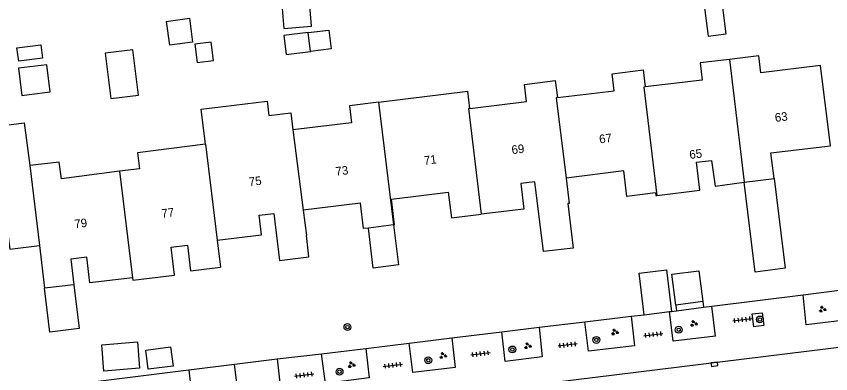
# Model space of a CAD drawing. Extents: x 131000 to 133013, y 393000 to 396501.
# Drawn here: x 131053.8 to 131148.7, y 395798 to 395839.6 of the extents above; entities that cross this region are included whole.
import ezdxf

# ---------------------------------------------------------------- set-up
doc = ezdxf.new("R2010")
doc.units = 0
for name, color, linetype in [('gg-anno-huisnummerreeks BGT', 7, 'Continuous'), ('gg-bbg-gedigitaliseerde bebouwing', 7, 'Continuous'), ('gg-bbg-gedigitaliseerde bijgebouw', 7, 'Continuous'), ('gg-bbg-hoofdgebouw', 7, 'Continuous'), ('gg-bbg-luifel en loopbrug', 7, 'Continuous'), ('gg-bbg-tussenscheiding', 7, 'Continuous'), ('gg-knt-verharding', 7, 'Continuous'), ('gt-symb-boom', 7, 'Continuous'), ('gt-symb-groenvak', 7, 'Continuous'), ('gt-symb-kolk', 7, 'Continuous'), ('gt-symb-tegel verharding', 7, 'Continuous')]:
    doc.layers.add(name, color=color, linetype=linetype)

# ---------------------------------------------------------------- blocks, each defined once
blk = doc.blocks.new('gt0-GRVAK')
at = {"layer": 'gt-symb-groenvak'}
for p, q in [((-0.11, 0.189), (-0.228, 0.24)), ((-0.182, 0.153), (0.088, 0.153)), ((-0.091, 0.211), (-0.156, 0.322)), ((-0.047, 0.214), (-0.047, 0.393)), ((-0.004, 0.211), (0.061, 0.322)), ((0.015, 0.189), (0.133, 0.24)), ((0.262, -0.052), (0.197, 0.059)), ((0.305, -0.049), (0.305, 0.13)), ((0.349, -0.052), (0.414, 0.059)), ((-0.245, -0.228), (-0.363, -0.177)), ((-0.318, -0.264), (-0.047, -0.264)), ((-0.226, -0.206), (-0.291, -0.095)), ((-0.183, -0.203), (-0.183, -0.024)), ((-0.139, -0.206), (-0.074, -0.095)), ((-0.12, -0.228), (-0.002, -0.177)), ((0.243, -0.074), (0.125, -0.023)), ((0.17, -0.11), (0.441, -0.11)), ((0.368, -0.074), (0.486, -0.023))]:
    blk.add_line(p, q, dxfattribs=at)
blk = doc.blocks.new('gt0-TEG1')
at = {"layer": 'gt-symb-tegel verharding'}
for p, q in [((-1.125, 0), (1.125, 0)), ((-0.9, -0.25), (-0.9, 0.25)), ((-0.45, -0.25), (-0.45, 0.25)), ((0, -0.25), (0, 0.25)), ((0.45, -0.25), (0.45, 0.25)), ((0.9, -0.25), (0.9, 0.25))]:
    blk.add_line(p, q, dxfattribs=at)
blk = doc.blocks.new('gt0-BOOM')
at = {"layer": 'gt-symb-boom'}
for radius in [0.4, 0.2]:
    blk.add_circle((0, 0), radius, dxfattribs=at)
blk = doc.blocks.new('gt0-KOLK')
at = {"layer": 'gt-symb-kolk'}
blk.add_lwpolyline([(0, 0), (0.375, 0), (0.375, 0.4), (-0.375, 0.4), (-0.375, 0), (0, 0)], dxfattribs=at)

msp = doc.modelspace()

# ---------------------------------------------------------------- linework, layer by layer
at = {"layer": 'gg-bbg-gedigitaliseerde bebouwing'}
for p, q in [((131140.312, 395835.008), (131136.873, 395834.591)), ((131096.006, 395829.615), (131106.4, 395830.88)), ((131106.638, 395828.897), (131106.4, 395830.88)), ((131065.867, 395821.569), (131059.09, 395820.68)), ((131087.24, 395817.052), (131087.619, 395814.09)), ((131056.533, 395812.922), (131057.135, 395807.953)), ((131077.221, 395813.546), (131077.602, 395810.42)), ((131067.359, 395809.19), (131067.395, 395808.893))]:
    msp.add_line(p, q, dxfattribs=at)
for points in [[(131136.873, 395834.591), (131133.46, 395834.178), (131133.702, 395832.194), (131127.075, 395831.386)], [(131116.846, 395830.14), (131123.464, 395830.947), (131123.222, 395832.931), (131126.833, 395833.371), (131127.075, 395831.386)], [(131106.638, 395828.897), (131113.25, 395829.71), (131113.03, 395831.69), (131116.605, 395832.125), (131116.846, 395830.14)], [(131075.856, 395824.745), (131075.359, 395828.806), (131083.047, 395829.745), (131083.252, 395828.061), (131085.802, 395828.372), (131086.044, 395826.388)], [(131096.006, 395829.615), (131092.636, 395829.204), (131092.877, 395827.22), (131086.044, 395826.388)], [(131044.862, 395822.424), (131044.68, 395823.97), (131051.622, 395824.817), (131051.38, 395826.8), (131054.774, 395827.206), (131055.404, 395822.238)], [(131075.856, 395824.745), (131067.947, 395823.708), (131068.188, 395821.873), (131065.867, 395821.569)], [(131059.09, 395820.68), (131058.82, 395822.65), (131055.404, 395822.238)], [(131067.359, 395809.19), (131062.404, 395808.595), (131062.046, 395811.574)]]:
    msp.add_lwpolyline(points, dxfattribs=at)
at = {"layer": 'gg-bbg-gedigitaliseerde bijgebouw'}
for p, q in [((131071.309, 395839.02), (131071.673, 395836.245)), ((131088.082, 395835.512), (131087.814, 395837.709)), ((131133.777, 395806.403), (131130.627, 395806.003))]:
    msp.add_line(p, q, dxfattribs=at)
for points in [[(131084.759, 395840.998), (131084.998, 395838.187), (131088.222, 395838.462), (131087.983, 395841.273), (131084.759, 395840.998)], [(131071.309, 395839.02), (131074.004, 395839.373), (131074.367, 395836.598), (131071.673, 395836.245)], [(131087.814, 395837.709), (131084.997, 395837.365), (131085.266, 395835.168), (131088.082, 395835.512)], [(131074.907, 395834.225), (131076.811, 395834.458), (131076.548, 395836.607), (131074.645, 395836.375), (131074.907, 395834.225)], [(131053.921, 395835.941), (131056.685, 395836.303), (131056.889, 395834.745), (131054.125, 395834.383), (131053.921, 395835.941)], [(131054.091, 395833.567), (131054.483, 395830.396), (131055.335, 395830.501), (131057.784, 395830.803), (131057.393, 395833.975), (131054.091, 395833.567)], [(131130.627, 395806.003), (131130.171, 395809.594), (131133.32, 395809.995), (131133.777, 395806.403)], [(131068.918, 395800.772), (131071.815, 395801.13), (131072.089, 395798.909), (131069.192, 395798.552), (131068.918, 395800.772)]]:
    msp.add_lwpolyline(points, dxfattribs=at)
at = {"layer": 'gg-bbg-hoofdgebouw'}
for p, q in [((131138.583, 395820.288), (131142.07, 395820.74)), ((131097.775, 395815.326), (131094.837, 395814.969)), ((131060.55, 395808.37), (131057.135, 395807.953))]:
    msp.add_line(p, q, dxfattribs=at)
for points in [[(131142.07, 395820.74), (131141.7, 395823.73), (131148.63, 395824.55), (131147.49, 395833.87), (131140.554, 395833.023), (131140.312, 395835.008)], [(131128.435, 395818.762), (131133.44, 395819.355), (131133.052, 395822.633)], [(131133.052, 395822.633), (131134.81, 395822.84), (131135.21, 395819.85), (131138.583, 395820.288)], [(131128.28, 395819.048), (131124.94, 395818.65), (131124.591, 395821.63), (131117.857, 395820.785)], [(131117.857, 395820.785), (131118.218, 395817.822), (131118.06, 395817.803), (131118.689, 395812.641), (131115.215, 395812.217), (131114.222, 395820.357), (131112.575, 395820.156), (131112.938, 395817.178), (131107.975, 395816.574)], [(131097.775, 395815.326), (131097.89, 395815.34), (131097.53, 395818.32), (131104.14, 395819.13), (131104.5, 395816.15), (131107.975, 395816.574)], [(131128.28, 395819.048), (131128.316, 395818.748), (131128.435, 395818.762)], [(131094.837, 395814.969), (131094.27, 395814.9), (131093.91, 395817.87), (131087.24, 395817.052)], [(131077.221, 395813.546), (131082.393, 395814.167), (131082.118, 395816.451), (131083.826, 395816.656), (131084.482, 395811.195), (131087.917, 395811.607), (131087.619, 395814.09)], [(131045.78, 395814.63), (131052.71, 395815.47), (131053.07, 395812.5), (131056.533, 395812.922)], [(131067.395, 395808.893), (131072.249, 395809.475), (131071.856, 395812.751), (131073.782, 395812.983), (131074.14, 395810.004), (131077.602, 395810.42)], [(131062.046, 395811.574), (131060.18, 395811.35), (131060.55, 395808.37)]]:
    msp.add_lwpolyline(points, dxfattribs=at)
at = {"layer": 'gg-bbg-luifel en loopbrug'}
for p, q in [((131130.627, 395806.003), (131130.711, 395805.344)), ((131133.777, 395806.403), (131133.861, 395805.745)), ((131126.956, 395804.879), (131129.918, 395805.243)), ((131129.918, 395805.243), (131130.129, 395805.27)), ((131130.711, 395805.344), (131133.861, 395805.745))]:
    msp.add_line(p, q, dxfattribs=at)
for points in [[(131131.399, 395843.541), (131131.721, 395840.901), (131133.915, 395841.169), (131134.387, 395837.308), (131136.495, 395837.566), (131135.701, 395844.066), (131131.399, 395843.541)], [(131087.814, 395837.709), (131090.236, 395838.005), (131090.504, 395835.808), (131088.082, 395835.512)], [(131064.832, 395830.033), (131068.053, 395830.43), (131067.4, 395835.723), (131064.185, 395835.33), (131064.832, 395830.033)], [(131142.07, 395820.74), (131143.365, 395810.278), (131139.875, 395809.847), (131138.583, 395820.288)], [(131097.775, 395815.326), (131098.341, 395810.67), (131095.402, 395810.313), (131094.837, 395814.969)], [(131126.956, 395804.879), (131126.368, 395809.699), (131129.54, 395810.086), (131130.129, 395805.27)], [(131060.55, 395808.37), (131061.178, 395803.279), (131057.764, 395802.857), (131057.135, 395807.953)], [(131064.029, 395798.325), (131063.788, 395801.386), (131067.948, 395801.713), (131068.188, 395798.652), (131064.029, 395798.325)]]:
    msp.add_lwpolyline(points, dxfattribs=at)
at = {"layer": 'gg-bbg-tussenscheiding'}
for p, q in [((131136.873, 395834.591), (131138.583, 395820.288)), ((131096.006, 395829.615), (131097.775, 395815.326)), ((131086.044, 395826.388), (131087.24, 395817.052)), ((131075.856, 395824.745), (131077.221, 395813.546)), ((131055.404, 395822.238), (131056.533, 395812.922)), ((131065.867, 395821.569), (131067.359, 395809.19))]:
    msp.add_line(p, q, dxfattribs=at)
for points in [[(131127.075, 395831.386), (131126.914, 395831.366), (131128.435, 395818.762)], [(131116.846, 395830.14), (131116.693, 395830.121), (131117.857, 395820.785)], [(131106.638, 395828.897), (131106.478, 395828.877), (131107.975, 395816.574)]]:
    msp.add_lwpolyline(points, dxfattribs=at)
at = {"layer": 'gg-knt-verharding'}
for p, q in [((131145.46, 395807.204), (131153.779, 395808.249)), ((131134.825, 395805.868), (131145.46, 395807.204)), ((131130.129, 395805.27), (131130.711, 395805.344)), ((131133.861, 395805.745), (131134.825, 395805.868)), ((131135.244, 395802.39), (131134.825, 395805.868)), ((131120.045, 395804.046), (131125.454, 395804.695)), ((131125.454, 395804.695), (131126.956, 395804.879)), ((131110.38, 395802.879), (131114.708, 395803.417)), ((131114.708, 395803.417), (131120.045, 395804.046)), ((131084.274, 395793.099), (131165.036, 395802.971)), ((131104.573, 395802.183), (131110.38, 395802.879)), ((131094.526, 395800.95), (131099.599, 395801.566)), ((131099.599, 395801.566), (131104.573, 395802.183)), ((131084.224, 395799.746), (131089.394, 395800.319)), ((131089.394, 395800.319), (131094.526, 395800.95)), ((131079.254, 395799.118), (131084.224, 395799.746)), ((131063.363, 395797.154), (131073.921, 395798.458)), ((131073.921, 395798.458), (131079.254, 395799.118))]:
    msp.add_line(p, q, dxfattribs=at)
for points in [[(131153.89, 395807.336), (131154.21, 395804.72), (131145.822, 395803.705), (131145.46, 395807.204)], [(131135.244, 395802.39), (131130.329, 395801.799), (131129.918, 395805.243)], [(131139.534, 395804.969), (131140.704, 395805.113), (131140.869, 395803.617), (131139.728, 395803.474), (131139.534, 395804.969)], [(131125.454, 395804.695), (131125.841, 395801.26), (131120.468, 395800.636), (131120.045, 395804.046)], [(131114.708, 395803.417), (131115.062, 395799.97), (131110.783, 395799.429), (131110.38, 395802.879)], [(131104.573, 395802.183), (131104.956, 395798.738), (131100.025, 395798.136), (131099.599, 395801.566)], [(131094.526, 395800.95), (131094.929, 395797.515), (131089.833, 395796.887), (131089.394, 395800.319)], [(131084.224, 395799.746), (131084.623, 395796.248), (131079.683, 395795.673), (131079.254, 395799.118)], [(131073.921, 395798.458), (131074.301, 395795.01), (131063.755, 395793.706), (131063.692, 395794.257)]]:
    msp.add_lwpolyline(points, dxfattribs=at)

# ---------------------------------------------------------------- block references
at = {"layer": 'gt-symb-boom'}
for p in [(131140.421, 395804.325), (131092.402, 395803.443), (131130.978, 395803.131), (131121.384, 395801.944), (131111.607, 395800.833), (131101.807, 395799.572), (131091.478, 395798.25)]:
    msp.add_blockref('gt0-BOOM', p, dxfattribs=at)
at = {"layer": 'gt-symb-groenvak'}
for p in [(131147.707, 395805.522), (131132.723, 395803.857), (131123.52, 395802.856), (131113.383, 395801.255), (131103.528, 395800.122), (131092.858, 395799.055)]:
    msp.add_blockref('gt0-GRVAK', p, dxfattribs=at)
at = {"layer": 'gt-symb-kolk', "rotation": -173.0525893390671}
msp.add_blockref('gt0-KOLK', (131135.1, 395799.312), dxfattribs=at)
at = {"layer": 'gt-symb-tegel verharding'}
for p, rotation in [((131138.386, 395804.302), 6.947410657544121), ((131128.019, 395802.574), 6.947410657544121), ((131118.051, 395801.377), 6.9474106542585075), ((131107.902, 395800.333), 6.947410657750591), ((131097.686, 395799.003), 6.947410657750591), ((131087.357, 395797.863), 6.947410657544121)]:
    msp.add_blockref('gt0-TEG1', p, dxfattribs=dict(at, rotation=rotation))

# ---------------------------------------------------------------- texts
at = {"layer": 'gg-anno-huisnummerreeks BGT'}
for s, rotation, p in [('63', 6.8, (131142.226, 395827.315)), ('67', 7.2, (131121.773, 395824.804)), ('69', 6.9, (131111.569, 395823.561)), ('65', 7.4, (131132.276, 395822.998)), ('71', 7, (131101.365, 395822.316)), ('73', 7, (131091.071, 395821.048)), ('75', 6.8, (131080.974, 395819.84)), ('77', 6.9, (131070.8, 395816.149)), ('79', 6.8, (131060.661, 395814.934))]:
    msp.add_text(s, height=1, rotation=rotation, dxfattribs=at).set_placement(p)

doc.saveas('drawing.dxf')
